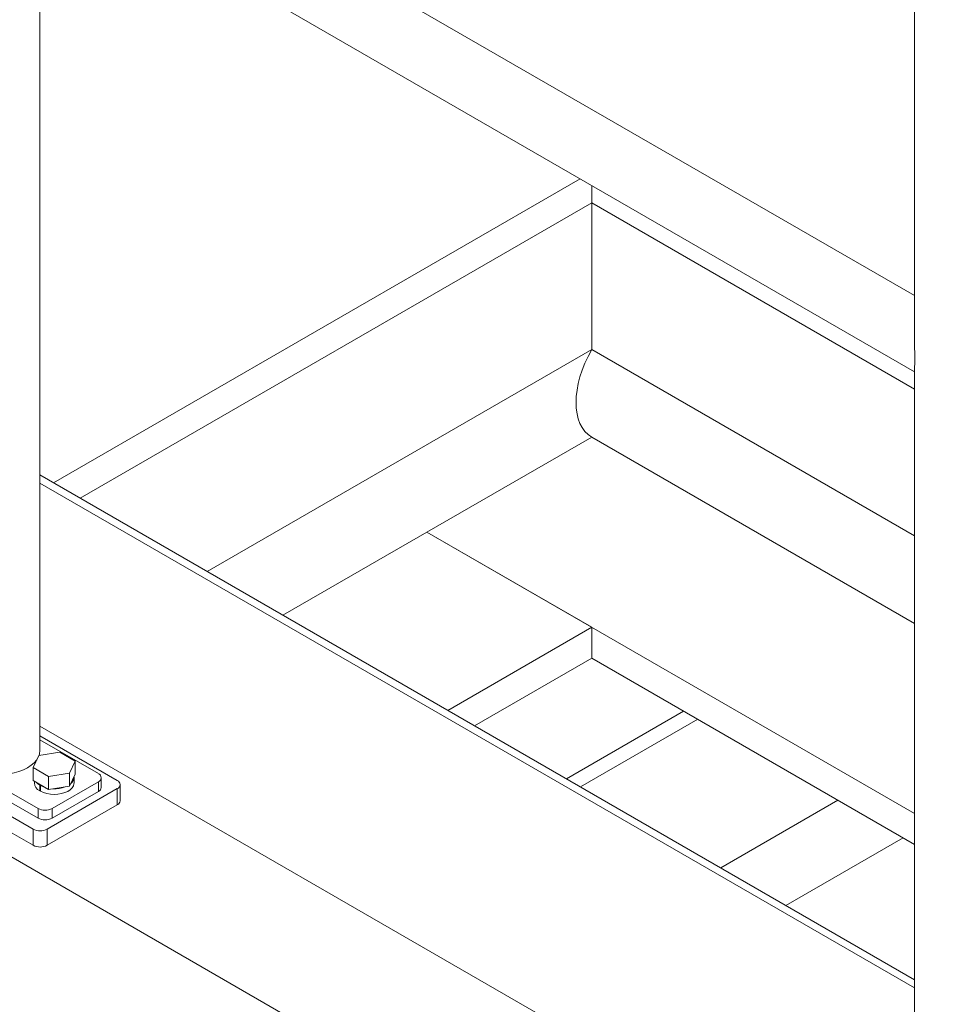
# Model space of a CAD drawing. Header units: millimetres. Extents: x 525 to 29324, y 175 to 20618.
# Tile 383 of 588: x 19555 to 20024, y 14674 to 15171. Entities that reach past the tile are written whole.
import ezdxf

# ---------------------------------------------------------------- set-up
doc = ezdxf.new("R2010")
doc.units = ezdxf.units.MM
doc.linetypes.add('SLD-Continua', pattern=[0])

msp = doc.modelspace()

# ---------------------------------------------------------------- linework, layer by layer
at = {"color": 7, "linetype": 'SLD-Continua', "lineweight": 18, "ltscale": 35}
for p, q in [((20006.43, 15367.75), (20006.43, 15005.78)), ((20006.43, 15031.71), (19565.02, 15286.47)), ((19548.32, 15257.54), (20006.43, 14993.15)), ((19565.4, 14802.22), (19565.4, 15247.69)), ((19572.25, 14937.23), (19837.79, 15090.48)), ((19572.25, 14937.23), (19837.79, 15090.48)), ((19572.25, 14937.23), (19837.79, 15090.48)), ((19572.25, 14937.23), (19837.79, 15090.48)), ((19572.25, 14937.23), (19837.79, 15090.48)), ((19843.66, 15087.09), (19843.66, 15078.35)), ((19843.66, 15087.09), (19843.66, 15078.35)), ((19843.66, 15087.09), (19843.66, 15078.35)), ((19843.66, 15087.09), (19843.66, 15078.35)), ((19843.66, 15087.09), (19843.66, 15078.35)), ((19585.7, 14929.47), (19843.66, 15078.35)), ((19585.7, 14929.47), (19843.66, 15078.35)), ((19585.7, 14929.47), (19843.66, 15078.35)), ((19585.7, 14929.47), (19843.66, 15078.35)), ((19585.7, 14929.47), (19843.66, 15078.35)), ((20006.43, 14984.41), (19843.66, 15078.35)), ((20006.43, 14984.41), (19843.66, 15078.35)), ((20006.43, 14984.41), (19843.66, 15078.35)), ((20006.43, 14984.41), (19843.66, 15078.35)), ((20006.43, 14984.41), (19843.66, 15078.35)), ((19843.66, 15078.35), (19843.66, 15004.38)), ((19843.66, 15078.35), (19843.66, 15004.38)), ((19843.66, 15078.35), (19843.66, 15004.38)), ((19843.66, 15078.35), (19843.66, 15004.38)), ((19843.66, 15078.35), (19843.66, 15004.38)), ((19649.78, 14892.48), (19843.66, 15004.38)), ((19649.78, 14892.48), (19843.66, 15004.38)), ((19649.78, 14892.48), (19843.66, 15004.38)), ((19649.78, 14892.48), (19843.66, 15004.38)), ((19649.78, 14892.48), (19843.66, 15004.38)), ((20006.43, 14910.44), (19843.66, 15004.38)), ((20006.43, 14910.44), (19843.66, 15004.38)), ((20006.43, 14910.44), (19843.66, 15004.38)), ((20006.43, 14910.44), (19843.66, 15004.38)), ((20006.43, 14910.44), (19843.66, 15004.38)), ((20006.43, 14994.12), (20006.43, 14523.35)), ((19843.66, 14960.3), (19760.57, 14912.34)), ((19843.66, 14960.3), (19760.57, 14912.34)), ((19843.66, 14960.3), (19760.57, 14912.34)), ((19843.66, 14960.3), (19760.57, 14912.34)), ((19843.66, 14960.3), (19760.57, 14912.34)), ((20006.43, 14866.36), (19843.66, 14960.3)), ((20006.43, 14866.36), (19843.66, 14960.3)), ((20006.43, 14866.36), (19843.66, 14960.3)), ((20006.43, 14866.36), (19843.66, 14960.3)), ((20006.43, 14866.36), (19843.66, 14960.3)), ((19565.4, 14941.18), (20006.43, 14686.65)), ((19565.4, 14937.1), (20006.43, 14682.57)), ((19687.97, 14870.44), (19760.57, 14912.34)), ((19687.97, 14870.44), (19760.57, 14912.34)), ((19687.97, 14870.44), (19760.57, 14912.34)), ((19687.97, 14870.44), (19760.57, 14912.34)), ((19687.97, 14870.44), (19760.57, 14912.34)), ((20006.43, 14770.45), (19760.57, 14912.34)), ((20006.43, 14770.45), (19760.57, 14912.34)), ((20006.43, 14770.45), (19760.57, 14912.34)), ((20006.43, 14770.45), (19760.57, 14912.34)), ((20006.43, 14770.45), (19760.57, 14912.34)), ((19843.66, 14864.39), (19760.57, 14912.34)), ((19843.66, 14864.39), (19760.57, 14912.34)), ((19843.66, 14864.39), (19760.57, 14912.34)), ((19843.66, 14864.39), (19760.57, 14912.34)), ((19843.66, 14864.39), (19760.57, 14912.34)), ((19771.06, 14822.49), (19843.66, 14864.39)), ((19771.06, 14822.49), (19843.66, 14864.39)), ((19771.06, 14822.49), (19843.66, 14864.39)), ((19771.06, 14822.49), (19843.66, 14864.39)), ((19771.06, 14822.49), (19843.66, 14864.39)), ((19843.66, 14864.39), (19843.66, 14848.88)), ((19843.66, 14864.39), (19843.66, 14848.88)), ((19843.66, 14864.39), (19843.66, 14848.88)), ((19843.66, 14864.39), (19843.66, 14848.88)), ((19843.66, 14864.39), (19843.66, 14848.88)), ((19784.5, 14814.73), (19843.66, 14848.88)), ((19784.5, 14814.73), (19843.66, 14848.88)), ((19784.5, 14814.73), (19843.66, 14848.88)), ((19784.5, 14814.73), (19843.66, 14848.88)), ((19784.5, 14814.73), (19843.66, 14848.88)), ((20006.43, 14754.94), (19843.66, 14848.88)), ((20006.43, 14754.94), (19843.66, 14848.88)), ((20006.43, 14754.94), (19843.66, 14848.88)), ((20006.43, 14754.94), (19843.66, 14848.88)), ((20006.43, 14754.94), (19843.66, 14848.88)), ((20176, 14387.85), (19398.18, 14836.76)), ((20176, 14387.85), (19398.18, 14836.76)), ((20176, 14387.85), (19398.18, 14836.76)), ((20176, 14387.85), (19398.18, 14836.76)), ((20176, 14387.85), (19398.18, 14836.76)), ((19890.02, 14822.12), (19830.86, 14787.97)), ((19890.02, 14822.12), (19830.86, 14787.97)), ((19890.02, 14822.12), (19830.86, 14787.97)), ((19564.47, 14773.04), (19493.76, 14813.85)), ((20006.43, 14560.07), (19565.4, 14814.6)), ((19897.09, 14818.04), (19837.93, 14783.89)), ((19897.09, 14818.04), (19837.93, 14783.89)), ((19897.09, 14818.04), (19837.93, 14783.89)), ((19564.47, 14768.14), (19493.76, 14808.95)), ((19565.4, 14809.64), (19604.42, 14787.11)), ((19562, 14762.63), (19484.21, 14807.52)), ((19565.4, 14807.6), (19594.88, 14790.59)), ((19562, 14754.46), (19484.21, 14799.35)), ((19562.01, 14793.65), (19564.85, 14799.76)), ((19564.85, 14799.76), (19575.44, 14801.4)), ((19575.44, 14801.4), (19583.2, 14796.92)), ((19569.76, 14789.17), (19562.01, 14793.65)), ((19562.01, 14787.11), (19562.01, 14793.65)), ((19583.2, 14796.92), (19580.36, 14790.81)), ((19583.2, 14790.39), (19583.2, 14796.92)), ((19580.36, 14790.81), (19569.76, 14789.17)), ((19569.76, 14782.64), (19569.76, 14789.17)), ((19580.36, 14784.27), (19580.36, 14790.81)), ((19583.2, 14790.39), (19580.36, 14784.27)), ((19582.6, 14785.89), (19582.6, 14788.75)), ((19569.76, 14782.64), (19562.01, 14787.11)), ((19562.6, 14786.77), (19562.6, 14785.89)), ((19565.32, 14784.79), (19565.67, 14785)), ((19565.32, 14784.79), (19565.32, 14781.94)), ((19565.75, 14784.55), (19566.1, 14784.75)), ((19565.75, 14784.55), (19565.75, 14781.69)), ((19580.36, 14784.27), (19569.76, 14782.64)), ((19594.88, 14786.5), (19571.54, 14773.04)), ((19594.88, 14786.5), (19594.88, 14781.6)), ((19596.34, 14783.65), (19596.34, 14788.55)), ((19605.89, 14776.91), (19605.89, 14785.07)), ((19565.75, 14782.18), (19565.32, 14781.94)), ((19604.42, 14783.03), (19569.07, 14762.63)), ((19594.88, 14781.6), (19571.54, 14768.14)), ((19604.42, 14783.03), (19604.42, 14774.87)), ((19604.42, 14774.87), (19569.07, 14754.46)), ((19967.84, 14777.2), (19908.68, 14743.06)), ((19967.84, 14777.2), (19908.68, 14743.06)), ((19967.84, 14777.2), (19908.68, 14743.06)), ((19564.47, 14773.04), (19564.47, 14768.14)), ((19571.54, 14768.14), (19571.54, 14773.04)), ((19562, 14762.63), (19562, 14754.46)), ((19569.07, 14754.46), (19569.07, 14762.63)), ((20000.75, 14758.21), (19941.58, 14724.07)), ((20000.75, 14758.21), (19941.58, 14724.07)), ((20000.75, 14758.21), (19941.58, 14724.07)), ((20000.75, 14758.21), (19941.58, 14724.07))]:
    msp.add_line(p, q, dxfattribs=at)
at = {"color": 7, "linetype": 'SLD-Continua', "lineweight": 18, "ltscale": 35, "flags": 128}
for points in [[(19523.24, 14802.22), (19523.42, 14800.63), (19523.95, 14799.07), (19524.84, 14797.56), (19526.06, 14796.13), (19527.59, 14794.81), (19529.41, 14793.61), (19531.48, 14792.56), (19533.78, 14791.68), (19536.25, 14790.98), (19538.86, 14790.46), (19541.57, 14790.15), (19544.32, 14790.05), (19547.07, 14790.15), (19549.77, 14790.46), (19552.39, 14790.98), (19554.86, 14791.68), (19557.15, 14792.56), (19559.23, 14793.61), (19561.04, 14794.81), (19562.58, 14796.13), (19563.8, 14797.56), (19563.88, 14797.68)], [(19564.97, 14799.78), (19565.22, 14800.63), (19565.4, 14802.22)], [(19565.32, 14784.79), (19564.17, 14785.65), (19563.68, 14786.15)], [(19582.6, 14785.89), (19582.58, 14785.53), (19582.29, 14784.45), (19581.65, 14783.43), (19580.69, 14782.5), (19579.44, 14781.68), (19577.95, 14781.02), (19576.28, 14780.52), (19574.47, 14780.22), (19572.59, 14780.12), (19570.72, 14780.22), (19568.91, 14780.53), (19567.23, 14781.02), (19565.75, 14781.69)], [(19568.09, 14783.6), (19567.23, 14783.88), (19565.75, 14784.55)]]:
    msp.add_lwpolyline(points, dxfattribs=at)
at = {"color": 7, "linetype": 'SLD-Continua', "lineweight": 18, "ltscale": 1225}
for centre, radius, start, end in [((19849.22, 15000.34), 157.33, 357.7417, 2.1916), ((19578.43, 14788.88), 4.16, 307.5986, 2.5937), ((19594.1, 14788.55), 2.18, 290.7714, 69.2286), ((19567.28, 14786.2), 4.69, 183.7315, 245.2798), ((19572.69, 14798.79), 15.81, 267.6611, 289.9207), ((19593.84, 14783.9), 2.51, 294.3654, 354.301), ((19603.65, 14785.07), 2.18, 290.7714, 69.2286), ((19603.38, 14777.16), 2.51, 294.3654, 354.301), ((19568.01, 14779.86), 7.69, 242.616, 297.384), ((19568.01, 14774.96), 7.69, 242.616, 297.384), ((19565.53, 14769.45), 7.69, 242.616, 297.384), ((19565.53, 14761.29), 7.69, 242.616, 297.384)]:
    msp.add_arc(centre, radius, start, end, dxfattribs=at)
msp.add_ellipse((19862.75, 14993.36), major_axis=(19.09, 33.07), ratio=0.577299, start_param=1.57093, end_param=3.141726, dxfattribs=at)
msp.add_ellipse((19862.75, 14993.36), major_axis=(19.09, 33.07), ratio=0.577299, start_param=1.57093, end_param=3.141726, dxfattribs=at)
msp.add_ellipse((19862.75, 14993.36), major_axis=(19.09, 33.07), ratio=0.577299, start_param=1.57093, end_param=3.141726, dxfattribs=at)
msp.add_ellipse((19862.75, 14993.36), major_axis=(19.09, 33.07), ratio=0.577299, start_param=1.57093, end_param=3.141726, dxfattribs=at)
msp.add_ellipse((19862.75, 14993.36), major_axis=(19.09, 33.07), ratio=0.577299, start_param=1.57093, end_param=3.141726, dxfattribs=at)

doc.saveas('drawing.dxf')
